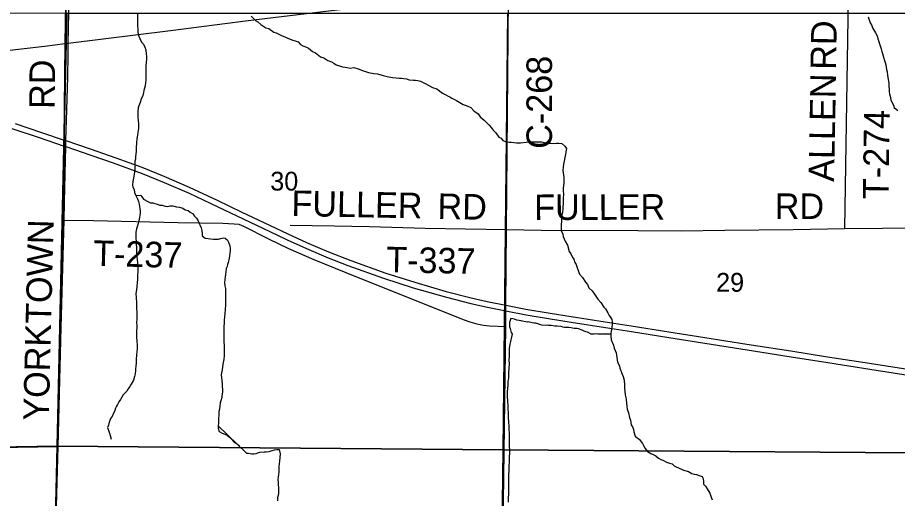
# Model space of a CAD drawing. Extents: x -8.5 to 18.7, y -20.3 to 7.
# Drawn here: x 11.462 to 15.375, y 3.023 to 5.162 of the extents above; entities that cross this region are included whole.
import ezdxf

# ---------------------------------------------------------------- set-up
doc = ezdxf.new("R2010")
doc.units = 0
for name, color, linetype in [('GM_X_Corporation', 7, 'Continuous'), ('GM_X_County_Road', 7, 'Continuous'), ('GM_X_County_Road_Text', 7, 'Continuous'), ('GM_X_Interstate_Route', 7, 'Continuous'), ('GM_X_Minor_River', 7, 'Continuous'), ('GM_X_Section', 7, 'Continuous'), ('GM_X_Section_Text', 7, 'Continuous'), ('GM_X_State_Route', 7, 'Continuous'), ('GM_X_Township_Road', 7, 'Continuous'), ('GM_X_Township_Road_Text', 7, 'Continuous')]:
    doc.layers.add(name, color=color, linetype=linetype)

msp = doc.modelspace()

# ---------------------------------------------------------------- linework, layer by layer
at = {"layer": 'GM_X_Corporation'}
msp.add_lwpolyline([(3.6318, 1.1236), (5.043, 1.1473), (5.1251, 1.1484), (7.5383, 1.181), (7.59, 1.1818), (9.5569, 1.2131), (11.5871, 1.2389), (11.6132, 2.2462), (11.64, 3.2551), (11.6653, 4.2586), (11.6686, 4.5917), (11.6689, 4.6186), (11.6732, 5.0475), (11.7049, 6.938), (-0.1911, 6.938)], dxfattribs=at)
msp.add_lwpolyline([(18.7413, 1.1834), (18.7413, 6.938), (11.7049, 6.938), (11.6732, 5.0475), (11.6689, 4.6186), (11.6686, 4.5917), (11.6653, 4.2586), (11.64, 3.2551), (11.6132, 2.2462), (11.5871, 1.2389), (13.587, 1.2234), (15.5804, 1.208), (17.3261, 1.1944), (18.0915, 1.1885)], close=True, dxfattribs=at)
at = {"layer": 'GM_X_County_Road'}
for p, q in [((11.6869, 5.048), (11.7294, 6.938)), ((13.6358, 4.2197), (13.645, 5.2895))]:
    msp.add_line(p, q, dxfattribs=at)
for points in [[(11.5875, 1.2378), (11.6136, 2.2451), (11.6405, 3.254), (11.6694, 4.2608), (11.6706, 4.3409), (11.6733, 4.4667), (11.6757, 4.5884), (11.6761, 4.6152), (11.6803, 4.7514), (11.6848, 4.8987), (11.6872, 4.9969), (11.6869, 5.048)], [(13.633, 3.7884), (13.6334, 3.8572), (13.6336, 3.8824), (13.6358, 4.2197)], [(13.5804, 1.1936), (13.5825, 1.2088), (13.5874, 1.2223), (13.5954, 1.2441), (13.6016, 1.2691), (13.6035, 1.3448), (13.6134, 2.2284), (13.633, 3.7884)]]:
    msp.add_lwpolyline(points, dxfattribs=at)
at = {"layer": 'GM_X_Interstate_Route'}
for points in [[(11.4357, 4.6692), (11.5569, 4.6282), (11.6691, 4.5906), (11.6757, 4.5884), (11.7869, 4.5505), (11.887, 4.5166), (12.0158, 4.4683), (12.1131, 4.4291), (12.2245, 4.3806), (12.349, 4.3222), (12.5835, 4.2106), (12.6608, 4.1734), (12.7462, 4.1351), (12.843, 4.0943), (12.9305, 4.0599), (13.089, 4.003), (13.2216, 3.9609), (13.3692, 3.918), (13.4774, 3.8905), (13.5516, 3.874), (13.6334, 3.8572), (13.7239, 3.8399), (13.8323, 3.8218), (13.9248, 3.8071), (14.0763, 3.7837), (14.1927, 3.7653), (14.359, 3.7392), (14.5195, 3.7137), (14.7073, 3.6842), (14.9028, 3.6537), (15.0659, 3.6278), (15.2523, 3.5988), (15.4321, 3.5705)], [(11.4512, 4.691), (11.5679, 4.6513), (11.6693, 4.6174), (11.6761, 4.6152), (11.7849, 4.5783), (11.8989, 4.5391), (12.0139, 4.4966), (12.1128, 4.4565), (12.2247, 4.4083), (12.3491, 4.3501), (12.4595, 4.2972), (12.582, 4.2387), (12.6641, 4.1999), (12.7471, 4.1624), (12.8449, 4.1209), (12.9436, 4.0821), (13.0998, 4.0258), (13.2286, 3.985), (13.3682, 3.9439), (13.4788, 3.9164), (13.5506, 3.8999), (13.6336, 3.8824), (13.7228, 3.8658), (13.8313, 3.8477), (13.9238, 3.833), (14.0753, 3.8096), (14.1917, 3.7912), (14.358, 3.7651), (14.5185, 3.7396), (14.7063, 3.7101), (14.9018, 3.6796), (15.0649, 3.6538), (15.2513, 3.6247), (15.4311, 3.5964)]]:
    msp.add_lwpolyline(points, dxfattribs=at)
at = {"layer": 'GM_X_Minor_River'}
for points in [[(11.9947, 5.1774), (11.995, 5.1257), (11.9958, 5.1113), (11.9959, 5.0983), (11.9974, 5.0892), (12.0013, 5.0801), (12.0051, 5.0688), (12.0135, 5.0528), (12.0212, 5.0438), (12.0281, 5.0301), (12.0319, 5.0188), (12.0336, 4.9998), (12.0344, 4.9914), (12.0344, 4.9777), (12.0337, 4.9625), (12.0323, 4.9466), (12.0316, 4.9375), (12.0318, 4.9048), (12.0326, 4.8964), (12.0319, 4.8828), (12.0304, 4.8729), (12.0289, 4.8592), (12.026, 4.8485), (12.0237, 4.8379), (12.0223, 4.8288), (12.0193, 4.8158), (12.0118, 4.7991), (12.0073, 4.7839), (12.0013, 4.7702), (11.9983, 4.7603), (11.9969, 4.7451), (11.997, 4.7215), (11.9978, 4.7025), (11.9994, 4.6911), (11.9995, 4.6805), (11.9988, 4.6691)], [(12.5004, 5.1691), (12.521, 5.148), (12.5309, 5.1434), (12.5431, 5.1321), (12.5652, 5.117), (12.5796, 5.1133), (12.6009, 5.0982), (12.6123, 5.0944), (12.6329, 5.0839), (12.6435, 5.0802), (12.6641, 5.0711), (12.6823, 5.0629), (12.7006, 5.0576), (12.7105, 5.0539), (12.7196, 5.0433), (12.7303, 5.0365), (12.747, 5.0305), (12.7562, 5.026), (12.7729, 5.0116), (12.7866, 5.0049), (12.8095, 4.9883), (12.8239, 4.9838), (12.8415, 4.9709), (12.8582, 4.9649), (12.8689, 4.9589), (12.8788, 4.9521), (12.894, 4.9476), (12.9069, 4.9439), (12.9183, 4.9424), (12.9282, 4.9402), (12.9418, 4.938), (12.9578, 4.9403), (12.976, 4.9343), (12.9966, 4.9268), (13.0133, 4.9216), (13.0224, 4.9186), (13.046, 4.9142), (13.0627, 4.9127), (13.0885, 4.9045), (13.106, 4.9), (13.1288, 4.8963), (13.1463, 4.8949), (13.1599, 4.8934), (13.1698, 4.8935), (13.1797, 4.892), (13.1919, 4.8898), (13.2033, 4.886), (13.223, 4.8846), (13.2321, 4.8839), (13.2428, 4.8824), (13.2542, 4.8802), (13.2663, 4.8742), (13.2777, 4.8681), (13.3067, 4.8508), (13.3265, 4.8448), (13.3516, 4.8259), (13.3668, 4.8192), (13.3767, 4.8124)], [(15.2456, 5.1661), (15.251, 5.1472), (15.2548, 5.1388), (15.2617, 5.1267), (15.2641, 5.1168), (15.2786, 5.0941), (15.2847, 5.0812), (15.2886, 5.0676), (15.2924, 5.0554), (15.2955, 5.0463), (15.3032, 5.0236), (15.3063, 5.0122), (15.3094, 5.0023), (15.3141, 4.9856), (15.3187, 4.9712), (15.321, 4.9629), (15.3233, 4.9523), (15.3272, 4.931), (15.3296, 4.9204), (15.3312, 4.9059), (15.3327, 4.8961), (15.3351, 4.8794), (15.3367, 4.8687), (15.3375, 4.8551), (15.3383, 4.8452), (15.3391, 4.8338), (15.3407, 4.8217), (15.3438, 4.8126), (15.3461, 4.7958), (15.3523, 4.7837), (15.3584, 4.7724), (15.3615, 4.7617), (15.3775, 4.7489)], [(13.3767, 4.8124), (13.3851, 4.8094), (13.3935, 4.8041), (13.4148, 4.7936), (13.4437, 4.7762), (13.4521, 4.7732), (13.465, 4.7687), (13.4772, 4.762), (13.4917, 4.7468), (13.51, 4.734), (13.5191, 4.7211), (13.5367, 4.7053), (13.5504, 4.6932), (13.5588, 4.6833), (13.5687, 4.6735), (13.5779, 4.6614), (13.5886, 4.6493), (13.6031, 4.6311), (13.613, 4.6258), (13.6199, 4.616), (13.6351, 4.61), (13.648, 4.6085), (13.6579, 4.6078), (13.6807, 4.6057), (13.6981, 4.6057), (13.7239, 4.6081), (13.7459, 4.609), (13.7938, 4.6092), (13.8112, 4.6055), (13.8249, 4.6041), (13.834, 4.6033), (13.8454, 4.6026), (13.8583, 4.6035), (13.8697, 4.6035), (13.8834, 4.6028), (13.8963, 4.59), (13.9032, 4.5793), (13.9003, 4.5657), (13.8996, 4.5535), (13.8966, 4.5406), (13.8929, 4.5231), (13.8899, 4.5109), (13.8885, 4.4972), (13.8878, 4.482), (13.8894, 4.4608), (13.891, 4.4517), (13.8911, 4.4266), (13.8889, 4.4015), (13.889, 4.3931), (13.8898, 4.3749), (13.8891, 4.3612), (13.8893, 4.3339), (13.8878, 4.321), (13.8871, 4.3126), (13.8849, 4.2951), (13.8834, 4.2868), (13.8813, 4.2541), (13.8799, 4.2434), (13.8792, 4.2305), (13.8793, 4.2146), (13.8877, 4.1986), (13.8893, 4.1888), (13.8977, 4.1683), (13.9077, 4.1494), (13.9154, 4.1213), (13.9223, 4.1114), (13.9284, 4.0978), (13.9361, 4.0872), (13.9407, 4.0735), (13.9461, 4.0644), (13.9491, 4.0531), (13.9538, 4.0424), (13.9607, 4.0204), (13.9744, 4.0061), (13.9874, 3.9856), (13.9966, 3.975), (14.0035, 3.9606), (14.018, 3.947), (14.0279, 3.9326), (14.0432, 3.9099), (14.0562, 3.8955), (14.0692, 3.8743), (14.0776, 3.8675), (14.0868, 3.8486), (14.0937, 3.8372), (14.1006, 3.8274), (14.1052, 3.819), (14.106, 3.8099), (14.1061, 3.7955), (14.1031, 3.7765), (14.1024, 3.7658), (14.1002, 3.7575), (14.101, 3.7446), (14.1019, 3.7286), (14.1126, 3.7051), (14.1149, 3.6914), (14.1249, 3.671), (14.1265, 3.6611), (14.1297, 3.6292), (14.1396, 3.6133), (14.1412, 3.6034)], [(11.9988, 4.6691), (11.9973, 4.66), (11.9966, 4.6509), (11.9951, 4.6395), (11.9922, 4.6227), (11.99, 4.6045), (11.9893, 4.5832), (11.9887, 4.568), (11.9865, 4.5422), (11.9858, 4.533), (11.9836, 4.5232), (11.9829, 4.5125), (11.9829, 4.5004), (11.983, 4.4836), (11.9779, 4.4479), (11.9749, 4.4327), (11.9727, 4.4183), (11.9743, 4.4076), (11.9796, 4.397), (11.9812, 4.3849), (11.9858, 4.3743), (11.9912, 4.3644), (11.995, 4.3561), (11.9989, 4.3447), (12.0027, 4.3326), (12.0043, 4.3219), (12.0051, 4.3136), (12.0067, 4.3029), (12.0075, 4.2931), (12.006, 4.2824), (12.0038, 4.2733), (12.0016, 4.2588), (11.9979, 4.2467), (11.9949, 4.2353), (11.9911, 4.2223), (11.9882, 4.2079), (11.9875, 4.1934), (11.9876, 4.179), (11.9884, 4.1684), (11.9892, 4.1517), (11.99, 4.141), (11.9908, 4.1319), (11.9909, 4.1205), (11.9925, 4.1008), (11.9941, 4.0833), (11.9957, 4.075), (11.9959, 4.0309), (11.9952, 4.0172), (11.9946, 3.9952), (11.9939, 3.9853), (11.9917, 3.9648), (11.9902, 3.9519), (11.988, 3.9351), (11.9896, 3.9169), (11.9905, 3.8933), (11.9906, 3.8744), (11.9915, 3.8463), (11.9917, 3.8181), (11.9909, 3.8083), (11.9918, 3.7885), (11.9904, 3.7634), (11.9905, 3.749), (11.9913, 3.7376), (11.9921, 3.7247), (11.9938, 3.7034), (11.993, 3.6928), (11.9916, 3.6723), (11.9909, 3.6639), (11.9895, 3.6403), (11.9888, 3.6259), (11.9881, 3.61), (11.9867, 3.6016), (11.986, 3.5925), (11.9845, 3.578), (11.9815, 3.5659), (11.9778, 3.5491), (11.9665, 3.5316), (11.9605, 3.5209), (11.9537, 3.511), (11.9469, 3.5004), (11.9318, 3.4836), (11.9198, 3.4638), (11.9123, 3.4538), (11.9062, 3.4417), (11.901, 3.4333), (11.8965, 3.4249), (11.8927, 3.4097), (11.8867, 3.399), (11.883, 3.3876), (11.8754, 3.3785), (11.8717, 3.3701), (11.8679, 3.3571), (11.8657, 3.3488), (11.862, 3.3389), (11.8689, 3.3184), (11.8728, 3.304), (11.8774, 3.2873)], [(11.9874, 4.3714), (12.0079, 4.3721), (12.0162, 4.3638), (12.0224, 4.3539), (12.0406, 4.3441), (12.0536, 4.3381), (12.0627, 4.3389), (12.0718, 4.3359), (12.0825, 4.3329), (12.0946, 4.3284), (12.1045, 4.3277), (12.1174, 4.324), (12.1296, 4.3225), (12.1402, 4.3248), (12.1523, 4.3249), (12.1691, 4.3212), (12.1812, 4.3197), (12.1972, 4.3145), (12.2078, 4.3077), (12.22, 4.304), (12.2299, 4.2964), (12.2391, 4.2904), (12.249, 4.279), (12.2581, 4.2699), (12.265, 4.2578), (12.2689, 4.2457), (12.2735, 4.2373), (12.2789, 4.2267), (12.2812, 4.2146), (12.2828, 4.1994), (12.2828, 4.1911), (12.2966, 4.1805), (12.3087, 4.179), (12.3193, 4.1775), (12.333, 4.1761), (12.3444, 4.1761), (12.355, 4.177), (12.3641, 4.18), (12.3763, 4.1824), (12.3846, 4.1809), (12.396, 4.1718), (12.3999, 4.1635), (12.406, 4.1476), (12.4076, 4.1354), (12.4069, 4.124), (12.4062, 4.1157), (12.404, 4.1012), (12.4018, 4.0845), (12.3988, 4.0723), (12.3958, 4.0639), (12.3944, 4.0548), (12.3898, 4.0457), (12.3876, 4.032), (12.3862, 4.0191), (12.3847, 4.0092), (12.3833, 3.997), (12.3826, 3.9818), (12.3842, 3.9697), (12.3865, 3.9568), (12.3866, 3.9401), (12.3866, 3.9279), (12.3868, 3.9006), (12.3861, 3.8884), (12.3861, 3.8785), (12.3854, 3.8702), (12.3855, 3.8618), (12.384, 3.8481), (12.3826, 3.8299), (12.3804, 3.8185), (12.3804, 3.8033), (12.3797, 3.7896), (12.3791, 3.7729), (12.3791, 3.7607), (12.3784, 3.7508), (12.3785, 3.7265), (12.3793, 3.7182), (12.3802, 3.7045), (12.381, 3.6924), (12.3803, 3.6749), (12.3804, 3.6589), (12.379, 3.6407), (12.3745, 3.6201), (12.3724, 3.5958), (12.3694, 3.5814), (12.3679, 3.5715), (12.3687, 3.5616), (12.3712, 3.5328), (12.3729, 3.4955), (12.3707, 3.4803), (12.37, 3.472), (12.3662, 3.4575), (12.3632, 3.4491), (12.361, 3.4339), (12.3596, 3.4203), (12.3574, 3.4104), (12.3566, 3.4005), (12.3567, 3.3921), (12.356, 3.38), (12.356, 3.3693), (12.3553, 3.3587), (12.3539, 3.3458)], [(14.1004, 3.754), (14.0615, 3.7542), (14.0509, 3.7534), (14.0425, 3.7542), (14.0349, 3.7556), (14.0266, 3.7548), (14.0129, 3.7548), (13.9962, 3.7623), (13.9901, 3.7638), (13.9794, 3.7683), (13.9733, 3.7721), (13.9574, 3.7781), (13.949, 3.7788), (13.9376, 3.7795), (13.9308, 3.781), (13.9239, 3.7817), (13.9141, 3.7832), (13.9042, 3.7831), (13.8951, 3.7838), (13.8867, 3.7853), (13.8791, 3.7876), (13.8624, 3.789), (13.8518, 3.7897), (13.8351, 3.7927), (13.8237, 3.7926), (13.8168, 3.7934), (13.8085, 3.7933), (13.7933, 3.7948), (13.7849, 3.797), (13.772, 3.8015), (13.7652, 3.803), (13.7598, 3.8037), (13.7507, 3.8052), (13.7393, 3.8074), (13.7333, 3.8082), (13.7279, 3.8081), (13.7219, 3.8089), (13.7067, 3.8118), (13.7013, 3.8133), (13.6922, 3.8148), (13.6823, 3.8163), (13.6717, 3.8208), (13.6641, 3.823), (13.6565, 3.8238), (13.6527, 3.8154), (13.6505, 3.8055), (13.6506, 3.7865), (13.6522, 3.7789), (13.6576, 3.7615), (13.6622, 3.7562), (13.6584, 3.7409), (13.6555, 3.7295), (13.6547, 3.7219), (13.6518, 3.7098), (13.6495, 3.6999), (13.6488, 3.6923), (13.6481, 3.6832), (13.6489, 3.6718), (13.6482, 3.6604), (13.6483, 3.6512), (13.6475, 3.6429), (13.6477, 3.6178), (13.6469, 3.6087), (13.6462, 3.6011), (13.6463, 3.5958), (13.6455, 3.5874), (13.6456, 3.5783), (13.6449, 3.5593), (13.6442, 3.5509), (13.6427, 3.5426), (13.642, 3.5335), (13.642, 3.5266), (13.6414, 3.5137), (13.6399, 3.4977), (13.64, 3.4901), (13.6392, 3.4803), (13.6401, 3.4704), (13.6408, 3.4628), (13.6409, 3.4537), (13.6425, 3.4385), (13.6426, 3.4172), (13.6434, 3.4081), (13.6435, 3.3914), (13.6443, 3.38), (13.6451, 3.3671), (13.6468, 3.3405), (13.6468, 3.3329), (13.6477, 3.3116), (13.6485, 3.3025), (13.6487, 3.2516), (13.6496, 3.241), (13.6496, 3.2228), (13.6489, 3.2106), (13.6483, 3.1832), (13.6476, 3.1711), (13.6462, 3.149), (13.6456, 3.1262), (13.6459, 3.0708), (13.6452, 3.048), (13.6453, 3.0374), (13.6445, 3.0305)], [(14.1412, 3.6034), (14.1512, 3.5761), (14.1558, 3.5663), (14.1597, 3.5496), (14.1613, 3.5276), (14.1614, 3.5146), (14.1646, 3.4843), (14.1677, 3.4721), (14.1685, 3.4638), (14.1724, 3.4326), (14.174, 3.4205), (14.1786, 3.4046), (14.1841, 3.3833), (14.1887, 3.3712), (14.1918, 3.3514), (14.1979, 3.3393), (14.2018, 3.3302), (14.2034, 3.3203), (14.2088, 3.2998), (14.2179, 3.2931), (14.2271, 3.287), (14.2408, 3.2673), (14.2454, 3.2582), (14.2531, 3.2461), (14.2638, 3.2325), (14.2782, 3.2227), (14.2889, 3.2182), (14.3011, 3.2122), (14.3133, 3.2031), (14.3232, 3.1971), (14.3323, 3.1933), (14.3483, 3.1843), (14.3612, 3.1805), (14.3734, 3.1768), (14.3818, 3.1685), (14.3917, 3.1632), (14.4152, 3.1542), (14.4236, 3.1497), (14.4464, 3.1429), (14.4609, 3.1339), (14.4708, 3.1309), (14.4822, 3.1294), (14.4943, 3.1257), (14.5065, 3.1212), (14.5119, 3.1121), (14.5135, 3.0977), (14.5135, 3.087), (14.5219, 3.078), (14.5296, 3.0658), (14.5403, 3.0461), (14.5449, 3.034), (14.5511, 3.0166)], [(12.3539, 3.3458), (12.3532, 3.3359), (12.3586, 3.3207), (12.3692, 3.3147), (12.3936, 3.3042), (12.405, 3.2959), (12.4134, 3.2868), (12.4233, 3.2755), (12.4317, 3.2709), (12.4439, 3.2619), (12.4508, 3.252)], [(12.3539, 3.3458), (12.4798, 3.2241), (12.4881, 3.2241), (12.5041, 3.2211), (12.5124, 3.2219), (12.5223, 3.2227), (12.5306, 3.2258), (12.5397, 3.2297), (12.5587, 3.2313), (12.5678, 3.2313), (12.5807, 3.2321), (12.5943, 3.236), (12.6042, 3.2398), (12.6148, 3.2414), (12.6247, 3.2415), (12.6293, 3.2217), (12.6286, 3.2058), (12.6272, 3.1898), (12.6243, 3.1647), (12.6243, 3.1556), (12.6237, 3.1412), (12.6222, 3.1305), (12.6215, 3.1191), (12.62, 3.1077), (12.6201, 3.0948), (12.6209, 3.0827), (12.6217, 3.0735), (12.6226, 3.0553), (12.6219, 3.0462), (12.6211, 3.0363), (12.6182, 3.0272), (12.6175, 3.012)], [(13.6445, 3.0305), (13.6446, 3.0237), (13.6439, 3.007)]]:
    msp.add_lwpolyline(points, dxfattribs=at)
at = {"layer": 'GM_X_Section'}
for points in [[(11.681, 5.1825), (11.6384, 3.2557), (9.6423, 3.2228), (9.6798, 5.1845)], [(13.6421, 5.1822), (13.6222, 3.2394), (11.6384, 3.2557), (11.681, 5.1825)], [(15.6471, 5.1817), (15.6347, 3.2252), (13.6222, 3.2394), (13.6421, 5.1822)], [(9.6423, 3.2228), (11.6384, 3.2557), (11.5917, 1.2464), (9.6032, 1.2157)], [(11.6384, 3.2557), (13.6222, 3.2394), (13.5966, 1.2307), (13.5754, 1.2308), (11.5917, 1.2464)], [(13.6222, 3.2394), (15.6347, 3.2252), (15.6061, 1.2188), (15.5788, 1.2174), (13.5966, 1.2307)]]:
    msp.add_lwpolyline(points, close=True, dxfattribs=at)
at = {"layer": 'GM_X_State_Route'}
msp.add_lwpolyline([(10.687, 4.9287), (10.7287, 4.9346), (10.9024, 4.9549), (11.2577, 4.9986), (11.5812, 5.0354), (11.6736, 5.0464), (11.6869, 5.048), (12.1416, 5.1052), (12.4869, 5.1498), (12.8209, 5.1899), (13.2111, 5.2354), (13.5617, 5.2783), (13.645, 5.2895), (13.909, 5.3237), (14.2377, 5.3664), (14.6621, 5.4171), (14.8198, 5.4359), (15.1611, 5.4766), (15.4293, 5.5094), (15.6511, 5.5375), (15.667, 5.5395)], dxfattribs=at)
at = {"layer": 'GM_X_Township_Road'}
for p, q in [((15.1413, 4.2248), (15.1611, 5.4766)), ((9.6464, 3.2184), (11.6405, 3.254))]:
    msp.add_line(p, q, dxfattribs=at)
for points in [[(11.6694, 4.2608), (11.7998, 4.259), (12.1745, 4.2507), (12.374, 4.2473), (12.425, 4.2456), (12.4452, 4.2437), (12.4668, 4.235), (12.5771, 4.178), (12.6671, 4.1351), (12.779, 4.0863), (12.9692, 4.0095), (13.2561, 3.8953), (13.4441, 3.8198), (13.4732, 3.8083), (13.5049, 3.7994), (13.5341, 3.7938), (13.561, 3.7907), (13.633, 3.7884)], [(12.6742, 4.239), (12.8698, 4.2359), (13.0272, 4.2324), (13.2754, 4.2262), (13.4541, 4.2225), (13.6358, 4.2197)], [(13.6358, 4.2197), (13.791, 4.2171), (14.2207, 4.2153), (14.4137, 4.2139), (14.6081, 4.2161), (14.911, 4.2204), (15.1413, 4.2248), (15.645, 4.2292), (18.1628, 4.1924), (18.7413, 4.192)], [(13.633, 3.7884), (13.6334, 3.8572), (13.6336, 3.8824), (13.6358, 4.2197)]]:
    msp.add_lwpolyline(points, dxfattribs=at)

# ---------------------------------------------------------------- texts
at = {"layer": 'GM_X_County_Road_Text'}
for s, rotation, p in [('C-268', 90, (13.8389, 4.5785)), ('RD', 89.5063, (11.6268, 4.7556)), ('YORKTOWN', 88.5854, (11.6001, 3.368))]:
    msp.add_text(s, height=0.11364, rotation=rotation, dxfattribs=at).set_placement(p)
at = {"layer": 'GM_X_Section_Text'}
for s, p in [('30', (12.5856, 4.3928)), ('29', (14.569, 3.9428))]:
    msp.add_text(s, height=0.08371, rotation=0, dxfattribs=at).set_placement(p)
at = {"layer": 'GM_X_Township_Road_Text'}
for s, rotation, p in [('RD', 89.0109, (15.1022, 4.9293)), ('ALLEN', 88.9513, (15.0938, 4.431)), ('T-274', 89.1579, (15.3353, 4.354)), ('FULLER', 358.9087, (12.679, 4.2799)), ('RD', 359.0118, (13.3289, 4.2666)), ('FULLER', 0.1818, (13.7597, 4.2616)), ('RD', 0, (14.8298, 4.2666)), ('T-237', 358.5962, (11.7966, 4.058)), ('T-337', 358.8839, (13.1007, 4.0296))]:
    msp.add_text(s, height=0.11364, rotation=rotation, dxfattribs=at).set_placement(p)

doc.saveas('drawing.dxf')
